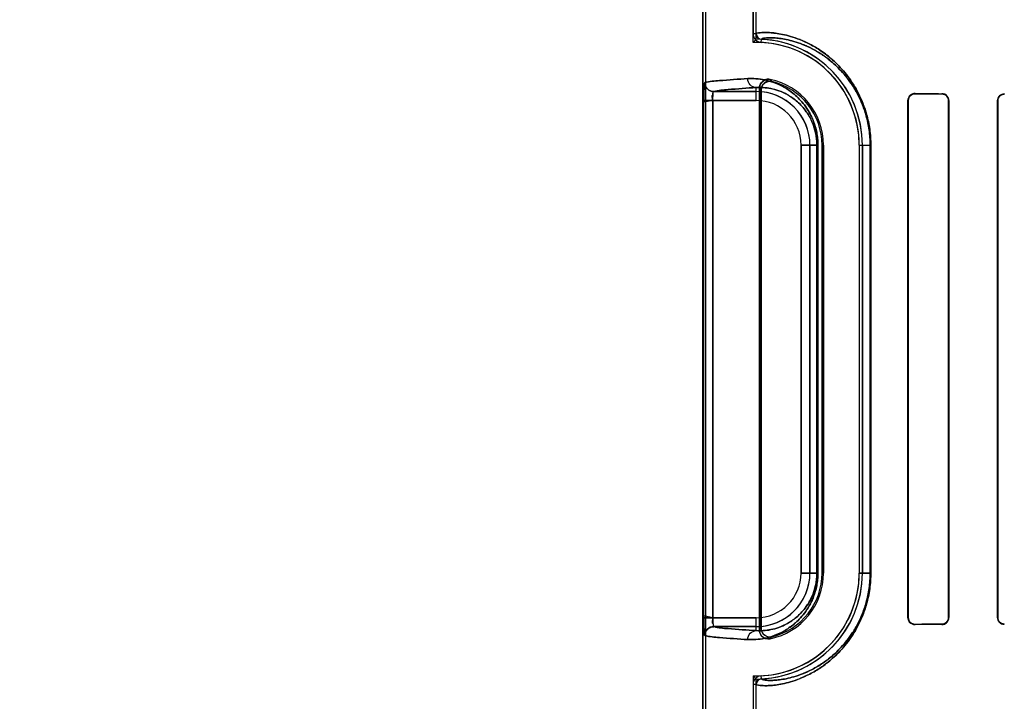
# Model space of a CAD drawing. Header units: millimetres. Extents: x 0 to 297, y 0 to 210.
# Tile 292 of 401: x 240.279 to 240.556, y 156.785 to 156.977. Entities that reach past the tile are written whole.
import ezdxf

# ---------------------------------------------------------------- set-up
doc = ezdxf.new("R2010")
doc.units = ezdxf.units.MM
doc.header["$LTSCALE"] = 16.335
doc.layers.get('0').update_dxf_attribs({"linetype": 'CONTINUOUS'})
for name, color, linetype in [('AXES_REF', 7, 'CONTINUOUS'), ('INTFCLR_1', 7, 'CONTINUOUS'), ('INTFCLR_72935', 7, 'CONTINUOUS')]:
    doc.layers.add(name, color=color, linetype=linetype)

msp = doc.modelspace()

# ---------------------------------------------------------------- linework, layer by layer
at = {"color": 7, "linetype": 'Continuous'}
for radius in [4.8479140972, 4.8475, 4.8164570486]:
    msp.add_circle((241.5069109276, 154.9564782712), radius, dxfattribs=at)
msp.add_arc((241.5069109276, 154.9564782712), 4.8, 278.2771290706, 261.7228709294, dxfattribs=at)
at = {"layer": 'AXES_REF', "color": 9, "linetype": 'Continuous'}
msp.add_circle((241.5069109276, 154.9564782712), 2.9642884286, dxfattribs=at)
at = {"layer": 'AXES_REF', "color": 7, "linetype": 'Continuous'}
msp.add_arc((241.5069109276, 154.9564782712), 4.91, 113.0826656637, 66.9173343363, dxfattribs=at)
at = {"layer": 'AXES_REF', "color": 9, "linetype": 'Continuous'}
msp.add_arc((241.5069109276, 154.9564782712), 4.4222561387, 94.4118118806, 85.5881881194, dxfattribs=at)
at = {"layer": 'INTFCLR_1', "color": 6, "linetype": 'Continuous'}
for p, q in [((240.4709951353, 156.7064711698), (240.4709951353, 158.0414711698)), ((240.4718767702, 156.7064711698), (240.4718767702, 158.0414795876)), ((240.4851135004, 157.5752664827), (240.4851135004, 156.9726758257)), ((240.4859951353, 156.9726758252), (240.4859951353, 157.5752665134)), ((240.4868767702, 156.8054539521), (240.4868767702, 156.9574883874)), ((240.4873142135, 156.9569398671), (240.4873142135, 156.8060024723)), ((240.5285193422, 156.9539711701), (240.5285193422, 156.8089711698)), ((240.528609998, 156.9539711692), (240.528609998, 156.8089711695)), ((240.5398846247, 156.8089711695), (240.5398846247, 156.9539711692)), ((240.5399666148, 156.8089711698), (240.5399666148, 156.9539711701)), ((240.55363277, 156.9539711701), (240.55363277, 156.8089711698)), ((240.5537085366, 156.9539711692), (240.5537085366, 156.8089711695)), ((240.504416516, 156.8214711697), (240.504416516, 156.9414711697)), ((240.5048539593, 156.9414711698), (240.5048539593, 156.8214711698)), ((240.5148539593, 156.9414711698), (240.5148539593, 156.8214711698)), ((240.5157355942, 156.8214711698), (240.5157355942, 156.9414711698)), ((240.4851135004, 156.7902664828), (240.4851135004, 156.7064711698)), ((240.4859951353, 156.7064711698), (240.4859951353, 156.7902665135))]:
    msp.add_line(p, q, dxfattribs=at)
at = {"layer": 'INTFCLR_1', "color": 9, "linetype": 'Continuous'}
for p, q in [((240.4859951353, 156.9726758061), (240.4851135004, 156.9726758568)), ((240.4873807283, 156.9702967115), (240.487423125, 156.9711773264)), ((240.4859951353, 156.9565140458), (240.4740504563, 156.9565140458)), ((240.4859951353, 156.9540144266), (240.4859951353, 156.9576362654)), ((240.4712837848, 156.8089279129), (240.4712837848, 156.9540144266)), ((240.4737811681, 156.9540144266), (240.4737811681, 156.8089279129)), ((240.4737811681, 156.9540144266), (240.4859951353, 156.9540144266)), ((240.5285193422, 156.9539711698), (240.5286099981, 156.9539711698)), ((240.5305211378, 156.9558737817), (240.5305211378, 156.9559624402)), ((240.5380211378, 156.9559256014), (240.5380211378, 156.9558421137)), ((240.5398846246, 156.9539711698), (240.5399666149, 156.9539711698)), ((240.5536327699, 156.9539711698), (240.5537085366, 156.9539711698)), ((240.5555211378, 156.9557776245), (240.5555211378, 156.9558523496)), ((240.4985383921, 156.9414711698), (240.4985383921, 156.8214711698)), ((240.4985383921, 156.9414711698), (240.503265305, 156.9414711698)), ((240.5010380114, 156.8214711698), (240.5010380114, 156.9414711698)), ((240.5029731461, 156.8214711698), (240.5029731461, 156.9414711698)), ((240.503265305, 156.9414711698), (240.503265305, 156.8214711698)), ((240.504416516, 156.9414711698), (240.5048539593, 156.9414711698)), ((240.5148539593, 156.9414711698), (240.5180958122, 156.9414711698)), ((240.5179113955, 156.8214711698), (240.5179113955, 156.9414711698)), ((240.5180958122, 156.9414711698), (240.5180958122, 156.8214711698)), ((240.503265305, 156.8214711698), (240.4985383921, 156.8214711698)), ((240.5048539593, 156.8214711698), (240.504416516, 156.8214711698)), ((240.5148539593, 156.8214711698), (240.5180958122, 156.8214711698)), ((240.4859951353, 156.8089279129), (240.4712837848, 156.8089279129)), ((240.4859951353, 156.8053060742), (240.4859951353, 156.8089279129)), ((240.5286099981, 156.8089711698), (240.5285193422, 156.8089711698)), ((240.5305211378, 156.8069798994), (240.5305211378, 156.8070685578)), ((240.5380211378, 156.8071002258), (240.5380211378, 156.8070167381)), ((240.5399666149, 156.8089711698), (240.5398846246, 156.8089711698)), ((240.5537085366, 156.8089711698), (240.5536327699, 156.8089711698)), ((240.5555211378, 156.8070899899), (240.5555211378, 156.807164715)), ((240.4740504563, 156.8064282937), (240.4859951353, 156.8064282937)), ((240.487423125, 156.7917650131), (240.4873807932, 156.7926456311)), ((240.4851135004, 156.7902664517), (240.4859951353, 156.7902665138))]:
    msp.add_line(p, q, dxfattribs=at)
at = {"layer": 'INTFCLR_1', "color": 7, "linetype": 'Continuous'}
for p, q in [((240.4737811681, 156.9540144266), (240.4712827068, 156.9535313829)), ((240.4712837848, 156.9540144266), (240.4737811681, 156.9540144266)), ((240.5305211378, 156.9558737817), (240.5299093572, 156.9557756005)), ((240.5299119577, 156.8071658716), (240.5305211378, 156.8070685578))]:
    msp.add_line(p, q, dxfattribs=at)
at = {"layer": 'INTFCLR_1', "color": 6, "linetype": 'Continuous'}
for centre, radius, start, end in [((240.4874952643, 156.9726757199), 0.002381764, 179.9974572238, 267.2436646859), ((240.4874952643, 156.9726757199), 0.0015001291, 179.9967087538, 267.2436535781), ((240.4859951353, 156.9414711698), 0.028858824, 1.4556e-06, 87.24801020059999), ((240.4859951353, 156.9414711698), 0.0297404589, 0, 87.2479465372), ((240.4859951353, 156.9414711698), 0.018858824, 2.2275e-06, 78.1110808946), ((240.4859951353, 156.9414711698), 0.0184213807, 359.9999997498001, 76.16476395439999), ((240.4859951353, 156.8214711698), 0.028858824, 272.7521180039, 359.9999986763), ((240.4859951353, 156.8214711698), 0.0297404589, 272.752118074, 360), ((240.4859951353, 156.8214711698), 0.018858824, 281.888919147, 359.9999979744), ((240.4859951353, 156.8214711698), 0.0184213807, 283.8352360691, 359.9999998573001), ((240.4874952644, 156.7902666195), 0.0023817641, 92.75478420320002, 180.0040535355), ((240.4874952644, 156.7902666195), 0.0015001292, 92.7555668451, 180.004035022)]:
    msp.add_arc(centre, radius, start, end, dxfattribs=at)
at = {"layer": 'INTFCLR_1', "color": 9, "linetype": 'Continuous'}
for centre, radius, start, end in [((240.4546441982, 156.9271133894), 0.0481478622, 42.044052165, 42.95981988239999), ((240.4859951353, 156.9414711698), 0.0150428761, 0, 89.9999999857), ((240.4548026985, 156.9314607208), 0.0413059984, 38.0856594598, 39.0588530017), ((240.4859951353, 156.9414711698), 0.0125432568, 2.597e-07, 89.99999993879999), ((240.4859951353, 156.8214711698), 0.0150428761, 270.000000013, 359.9999999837), ((240.4859951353, 156.8214711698), 0.0125432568, 270.0000000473, 359.9999997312), ((240.4548027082, 156.831481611), 0.041305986, 320.9411468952, 321.9143407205), ((240.4546442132, 156.835828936), 0.0481478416, 317.0401802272, 317.9559483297)]:
    msp.add_arc(centre, radius, start, end, dxfattribs=at)
at = {"layer": 'INTFCLR_1', "color": 6, "linetype": 'Continuous'}
for centre, major_axis, start_param, end_param in [((240.7467711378, 156.9564711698), (0.2607760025, 0), -2.5485709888, -2.4989177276), ((240.7467711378, 156.9564711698), (0.2757760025, 0), -2.4721230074, -2.4294368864), ((240.7467711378, 156.8064711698), (0.2757760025, 0), 2.4294368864, 2.4721230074), ((240.7467711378, 156.8064711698), (0.2607760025, 0), 2.4989177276, 2.5485709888)]:
    msp.add_ellipse(centre, major_axis=major_axis, ratio=0.0034906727, start_param=start_param, end_param=end_param, dxfattribs=at)
at = {"layer": 'INTFCLR_1', "color": 9, "linetype": 'Continuous'}
for points, knots in [([(240.5180958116, 156.9414711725), (240.5180958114, 156.9429653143), (240.5179405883, 156.9451873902), (240.5174388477, 156.9480536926), (240.5169466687, 156.9500716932), (240.5163565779, 156.9519634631), (240.5154898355, 156.9542483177), (240.5144885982, 156.9563431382), (240.5133863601, 156.9582465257), (240.5123041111, 156.9599206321), (240.5109111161, 156.9617827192), (240.5091798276, 156.9637270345), (240.5069814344, 156.9658386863), (240.5043052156, 156.9679238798), (240.5016071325, 156.9695326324), (240.4995862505, 156.9705163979), (240.4977886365, 156.9712800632), (240.4957102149, 156.9719955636), (240.4934250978, 156.9725675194), (240.4914380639, 156.9729019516), (240.4897966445, 156.9730599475), (240.4881324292, 156.9731160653), (240.4871531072, 156.9729981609), (240.4859950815, 156.9728900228), (240.4859951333, 156.9726758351)], [0, 0, 0, 0, 0.0889624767, 0.1320587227, 0.1731704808, 0.2125452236, 0.2499716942, 0.3186065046, 0.3504676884, 0.3808901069, 0.4372578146, 0.4887306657, 0.535726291, 0.6186117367, 0.6900918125, 0.7223293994, 0.7523795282, 0.806346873, 0.8529608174, 0.8926493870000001, 0.9257163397, 0.9524727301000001, 0.9872470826, 1, 1, 1, 1]), ([(240.5179113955, 156.9414711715), (240.5179113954, 156.9428982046), (240.5177638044, 156.9450203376), (240.5172866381, 156.9477579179), (240.5168185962, 156.9496850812), (240.5162574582, 156.951491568), (240.5154333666, 156.9536729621), (240.5144813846, 156.9556728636), (240.5134332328, 156.9574899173), (240.5124044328, 156.9590874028), (240.5110803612, 156.9608638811), (240.5094346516, 156.9627184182), (240.5073456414, 156.9647312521), (240.5048029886, 156.9667176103), (240.5022391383, 156.9682486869), (240.5003193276, 156.9691835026), (240.4986124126, 156.9699080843), (240.4966392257, 156.9705854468), (240.4944700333, 156.9711244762), (240.4925847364, 156.9714361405), (240.4910268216, 156.9715809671), (240.4894504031, 156.9716225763), (240.4885117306, 156.9715141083), (240.4874224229, 156.9713824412), (240.4874231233, 156.9711773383)], [0, 0, 0, 0, 0.08925570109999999, 0.1324872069, 0.1737209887, 0.2132043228, 0.2507249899, 0.319505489, 0.3514207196, 0.3818859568, 0.4383088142, 0.4898030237, 0.5367929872, 0.6196084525, 0.6909676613, 0.7231332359, 0.7531068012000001, 0.8069147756, 0.8533706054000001, 0.8929116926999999, 0.9258489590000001, 0.952499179, 0.9871714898, 1, 1, 1, 1]), ([(240.4836094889, 156.9601358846), (240.4809489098, 156.9599890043), (240.476938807, 156.9596781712), (240.4728806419, 156.9593726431), (240.4715555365, 156.9590136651)], [0, 0, 0, 0, 0.6599704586, 1, 1, 1, 1]), ([(240.503265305, 156.9414711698), (240.503265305, 156.9420777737), (240.5032068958, 156.9432749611), (240.5029534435, 156.9450113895), (240.5025612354, 156.9466352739), (240.5020632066, 156.9481201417), (240.5014879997, 156.9494634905), (240.5006746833, 156.951026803), (240.4995692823, 156.9527066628), (240.4981290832, 156.9543939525), (240.4966681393, 156.9557630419), (240.4952097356, 156.9568746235), (240.4933549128, 156.9580311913), (240.4910899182, 156.9590733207), (240.4884383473, 156.9598260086), (240.4859605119, 156.9601663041), (240.484368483, 156.9601777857), (240.4836094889, 156.9601358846)], [0, 0, 0, 0, 0.0600429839, 0.1184181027, 0.1734493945, 0.22517713, 0.2732606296, 0.3179414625, 0.3994792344, 0.4716692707, 0.5370373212, 0.5972913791, 0.6528779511, 0.7531551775, 0.8428840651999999, 0.9247587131, 1, 1, 1, 1]), ([(240.4859951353, 156.9576362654), (240.4853828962, 156.9576396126), (240.4840983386, 156.9582049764), (240.4836126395, 156.9595032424), (240.4836094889, 156.9601358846)], [0, 0, 0, 0, 0.4918058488, 1, 1, 1, 1]), ([(240.4740504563, 156.9565140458), (240.4753629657, 156.9568728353), (240.4793849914, 156.9571786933), (240.4833586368, 156.9574893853), (240.4859951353, 156.9576362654)], [0, 0, 0, 0, 0.3400599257, 1, 1, 1, 1]), ([(240.5029731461, 156.9414711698), (240.5029731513, 156.9419999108), (240.5029224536, 156.9430433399), (240.5027025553, 156.9445565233), (240.5023622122, 156.9459714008), (240.5018060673, 156.947636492), (240.5009582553, 156.9494407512), (240.4997684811, 156.9512543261), (240.4985204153, 156.9527199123), (240.497255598, 156.9539066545), (240.4959934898, 156.9548683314), (240.4943907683, 156.9558658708), (240.492434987, 156.9567606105), (240.490148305, 156.9573996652), (240.48801512, 156.9576795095), (240.486646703, 156.9576779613), (240.4859951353, 156.9576362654)], [0, 0, 0, 0, 0.0604434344, 0.11919797, 0.1745530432, 0.2265687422, 0.3196855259, 0.4015022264, 0.473822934, 0.5392349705, 0.5994014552, 0.6549095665, 0.7547931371, 0.8440475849, 0.9253631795, 1, 1, 1, 1]), ([(240.4836094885, 156.8028064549), (240.4843666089, 156.8027646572), (240.4859522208, 156.8027758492), (240.4884215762, 156.8031132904), (240.4910694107, 156.8038614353), (240.4933381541, 156.8049019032), (240.495198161, 156.8060595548), (240.4966628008, 156.8071745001), (240.4981264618, 156.8085453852), (240.4995624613, 156.8102276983), (240.5006643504, 156.8118990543), (240.5014776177, 156.8134565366), (240.502056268, 156.8148036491), (240.5025575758, 156.8162938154), (240.502950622, 156.8179166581), (240.5032061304, 156.8196582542), (240.5032653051, 156.820857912), (240.503265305, 156.8214711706)], [0, 0, 0, 0, 0.0750554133, 0.1564841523, 0.245985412, 0.3464640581, 0.4023384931, 0.4625915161, 0.5283646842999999, 0.6004622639, 0.6810443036, 0.725898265, 0.7742486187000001, 0.8260106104, 0.8813405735, 0.939298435, 1, 1, 1, 1]), ([(240.4859951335, 156.7902665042), (240.4859950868, 156.7900497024), (240.4871652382, 156.789944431), (240.4881499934, 156.7898254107), (240.4898192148, 156.789884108), (240.4914577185, 156.790043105), (240.4934376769, 156.7903777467), (240.4957165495, 156.7909487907), (240.4982985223, 156.7918380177), (240.5011624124, 156.7931458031), (240.503666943, 156.7946372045), (240.5057714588, 156.7961605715), (240.5074571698, 156.7975608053), (240.50917328, 156.7992087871), (240.5108983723, 156.801144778), (240.5122857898, 156.8029959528), (240.5133681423, 156.8046660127), (240.5144744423, 156.8065716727), (240.5154794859, 156.80866984), (240.5163496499, 156.8109585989), (240.5169423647, 156.8128545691), (240.5174368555, 156.8148784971), (240.5179401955, 156.8177501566), (240.5180958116, 156.8199753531), (240.5180958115, 156.8214711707)], [0, 0, 0, 0, 0.0129082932, 0.0479369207, 0.074765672, 0.1077870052, 0.1472777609, 0.1937244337, 0.2476759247, 0.3095864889, 0.3808801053, 0.4208017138, 0.464183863, 0.5112475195, 0.5623302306, 0.6184106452, 0.6487898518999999, 0.6807805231, 0.7495641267, 0.7869849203, 0.8265031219, 0.8677591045, 0.910939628, 1, 1, 1, 1]), ([(240.4859951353, 156.8053060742), (240.4866450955, 156.8052644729), (240.4880079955, 156.8052627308), (240.4901338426, 156.8055401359), (240.4924172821, 156.8061752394), (240.4943762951, 156.8070685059), (240.4959834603, 156.8080669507), (240.4972510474, 156.8090315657), (240.4985182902, 156.8102199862), (240.4997629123, 156.8116815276), (240.5009509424, 156.8134892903), (240.501799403, 156.8152886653), (240.5023590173, 156.816959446), (240.5027001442, 156.8183735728), (240.5029217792, 156.8198910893), (240.50297318, 156.8209366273), (240.5029731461, 156.8214711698)], [0, 0, 0, 0, 0.0744526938, 0.1553255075, 0.2443501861, 0.344434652, 0.4002308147, 0.4603906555, 0.5262223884, 0.5984573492, 0.6793343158, 0.7728337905, 0.8249234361, 0.8805639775, 0.938893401, 1, 1, 1, 1]), ([(240.4874231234, 156.7917650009), (240.4874224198, 156.7915574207), (240.4885232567, 156.7914282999), (240.4894670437, 156.7913188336), (240.4910482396, 156.7913629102), (240.4926033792, 156.7915087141), (240.494481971, 156.7918206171), (240.4966452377, 156.792358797), (240.4990968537, 156.7932007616), (240.501817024, 156.794442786), (240.5041960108, 156.7958616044), (240.5061953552, 156.797312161), (240.5077973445, 156.7986464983), (240.5094284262, 156.8002177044), (240.5110682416, 156.8020642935), (240.5123870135, 156.8038303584), (240.5134159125, 156.8054239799), (240.5144679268, 156.8072431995), (240.5154235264, 156.8092462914), (240.5162508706, 156.8114314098), (240.5168145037, 156.8132419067), (240.5172847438, 156.8151747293), (240.5177634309, 156.8179174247), (240.5179113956, 156.8200425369), (240.5179113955, 156.8214711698)], [0, 0, 0, 0, 0.0129831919, 0.0479084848, 0.074630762, 0.1075226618, 0.1468667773, 0.1931559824, 0.2469482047, 0.3087107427, 0.3798835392, 0.4197618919, 0.463117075, 0.5101750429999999, 0.5612788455, 0.6174138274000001, 0.6478355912, 0.6798803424, 0.7488096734, 0.7863245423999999, 0.8259516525, 0.8673300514, 0.9106460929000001, 1, 1, 1, 1]), ([(240.4859951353, 156.8053060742), (240.4833586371, 156.8054529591), (240.4793850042, 156.8057636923), (240.4753629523, 156.8060694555), (240.4740504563, 156.8064282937)], [0, 0, 0, 0, 0.6599400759, 1, 1, 1, 1]), ([(240.4836094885, 156.8028064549), (240.4836126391, 156.8034390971), (240.4840983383, 156.8047373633), (240.4853828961, 156.8053027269), (240.4859951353, 156.8053060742)], [0, 0, 0, 0, 0.508194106, 1, 1, 1, 1]), ([(240.4715555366, 156.8039286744), (240.4728806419, 156.8035696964), (240.4769388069, 156.8032641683), (240.4809489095, 156.8029533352), (240.4836094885, 156.8028064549)], [0, 0, 0, 0, 0.3400295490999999, 1, 1, 1, 1])]:
    msp.add_open_spline(points, degree=3, knots=knots, dxfattribs=at)
at = {"layer": 'INTFCLR_1', "color": 7, "linetype": 'Continuous'}
for points, knots in [([(240.4712827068, 156.9535313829), (240.4712812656, 156.9538533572), (240.4712854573, 156.9546448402), (240.4712927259, 156.9557278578), (240.4713246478, 156.9567248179), (240.4713381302, 156.9576597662), (240.471478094, 156.9582740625), (240.4714200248, 156.9589769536), (240.4715555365, 156.9590136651)], [0, 0, 0, 0, 0.1755373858, 0.4319359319, 0.5881395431, 0.7249066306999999, 0.9234579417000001, 1, 1, 1, 1]), ([(240.4715555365, 156.9590136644), (240.4714384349, 156.9584282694), (240.4713109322, 156.9572257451), (240.4712944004, 156.9555528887), (240.4712837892, 156.9544757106), (240.4712837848, 156.9540144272)], [0, 0, 0, 0, 0.3551236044, 0.7239396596, 1, 1, 1, 1]), ([(240.5305211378, 156.9558737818), (240.5300630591, 156.9558674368), (240.5290532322, 156.9555099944), (240.5286074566, 156.9544862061), (240.528609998, 156.9539711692)], [0, 0, 0, 0, 0.470754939, 1, 1, 1, 1]), ([(240.4712837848, 156.8089279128), (240.4712837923, 156.8084657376), (240.4712944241, 156.8073880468), (240.4713109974, 156.8057151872), (240.4714384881, 156.8045135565), (240.4715555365, 156.8039286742)], [0, 0, 0, 0, 0.2765937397, 0.6451831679, 1, 1, 1, 1]), ([(240.471586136, 156.8038970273), (240.4714876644, 156.8037797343), (240.4713997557, 156.8048226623), (240.4713406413, 156.8054416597), (240.4712923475, 156.8071862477), (240.4712837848, 156.8082958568), (240.4712837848, 156.8089279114)], [0, 0, 0, 0, 0.0908190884, 0.3065073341, 0.6251820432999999, 1, 1, 1, 1]), ([(240.4737811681, 156.8089279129), (240.4737811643, 156.8087670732), (240.4737836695, 156.8080886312), (240.4738516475, 156.8075929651), (240.473898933, 156.8063046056), (240.4740807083, 156.8064124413)], [0, 0, 0, 0, 0.1889097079, 0.7517593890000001, 1, 1, 1, 1]), ([(240.528609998, 156.8089711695), (240.5286098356, 156.8084603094), (240.5290470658, 156.807436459), (240.5300588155, 156.8070763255), (240.5305211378, 156.8070685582)], [0, 0, 0, 0, 0.5249025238, 1, 1, 1, 1]), ([(240.4740504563, 156.8064282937), (240.4734139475, 156.8064275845), (240.4720881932, 156.8058923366), (240.471556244, 156.8045660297), (240.4715555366, 156.8039286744)], [0, 0, 0, 0, 0.4996677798, 1, 1, 1, 1]), ([(240.471586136, 156.8038970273), (240.4715830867, 156.8045387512), (240.4721067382, 156.805877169), (240.4734427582, 156.806415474), (240.4740807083, 156.8064124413)], [0, 0, 0, 0, 0.501474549, 1, 1, 1, 1])]:
    msp.add_open_spline(points, degree=3, knots=knots, dxfattribs=at)
at = {"layer": 'INTFCLR_1', "color": 6, "linetype": 'Continuous'}
for points, knots in [([(240.4715555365, 156.9590136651), (240.4715562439, 156.9583763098), (240.4720881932, 156.9570500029), (240.4734139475, 156.956514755), (240.4740504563, 156.9565140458)], [0, 0, 0, 0, 0.5003322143, 1, 1, 1, 1]), ([(240.4868767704, 156.957488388), (240.4868767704, 156.9580180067), (240.4873195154, 156.9594830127), (240.4890105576, 156.9601085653), (240.4898803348, 156.9599254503)], [0, 0, 0, 0, 0.3733751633, 1, 1, 1, 1]), ([(240.490400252, 156.9593580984), (240.4898767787, 156.9594870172), (240.4883162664, 156.9594001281), (240.4873142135, 156.9578442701), (240.4873142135, 156.9569398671)], [0, 0, 0, 0, 0.3734727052, 1, 1, 1, 1]), ([(240.5305211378, 156.9559624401), (240.5300699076, 156.9559647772), (240.5290169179, 156.955609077), (240.5285193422, 156.9545380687), (240.5285193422, 156.9539711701)], [0, 0, 0, 0, 0.4431989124, 1, 1, 1, 1]), ([(240.5399666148, 156.9539711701), (240.5399666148, 156.9544295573), (240.5395964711, 156.9554581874), (240.5385567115, 156.9559231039), (240.5380211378, 156.9559256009)], [0, 0, 0, 0, 0.4611695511, 1, 1, 1, 1]), ([(240.5398846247, 156.9539711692), (240.5398846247, 156.9544246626), (240.539513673, 156.955412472), (240.5385197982, 156.955840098), (240.5380211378, 156.9558421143)], [0, 0, 0, 0, 0.4762795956, 1, 1, 1, 1]), ([(240.5555211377, 156.9558523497), (240.5550286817, 156.9558542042), (240.5540225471, 156.9554413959), (240.55363277, 156.9544407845), (240.55363277, 156.9539711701)], [0, 0, 0, 0, 0.511872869, 1, 1, 1, 1]), ([(240.5555211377, 156.9557776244), (240.555052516, 156.955779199), (240.5540875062, 156.9553875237), (240.5537085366, 156.9544261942), (240.5537085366, 156.9539711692)], [0, 0, 0, 0, 0.5073617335, 1, 1, 1, 1]), ([(240.5285193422, 156.8089711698), (240.5285193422, 156.8085210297), (240.5288794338, 156.8074701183), (240.5299531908, 156.8069769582), (240.5305211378, 156.8069798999)], [0, 0, 0, 0, 0.4421396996, 1, 1, 1, 1]), ([(240.5380211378, 156.8071002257), (240.538467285, 156.8071020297), (240.539452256, 156.8074685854), (240.5398846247, 156.8084653), (240.5398846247, 156.8089711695)], [0, 0, 0, 0, 0.468635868, 1, 1, 1, 1]), ([(240.5380211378, 156.8070167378), (240.5385023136, 156.8070189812), (240.5395333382, 156.8074195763), (240.5399666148, 156.808457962), (240.5399666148, 156.8089711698)], [0, 0, 0, 0, 0.4838962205, 1, 1, 1, 1]), ([(240.55363277, 156.8089711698), (240.55363277, 156.8085095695), (240.5540135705, 156.8075106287), (240.555020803, 156.8070881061), (240.5555211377, 156.8070899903)], [0, 0, 0, 0, 0.4798646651, 1, 1, 1, 1]), ([(240.5537085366, 156.8089711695), (240.5537085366, 156.8085154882), (240.5540882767, 156.8075540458), (240.5550531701, 156.8071631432), (240.5555211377, 156.8071647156)], [0, 0, 0, 0, 0.4933476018, 1, 1, 1, 1]), ([(240.4898803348, 156.8030168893), (240.4893620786, 156.8029077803), (240.4878372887, 156.8030392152), (240.4868767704, 156.8045651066), (240.4868767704, 156.8054539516)], [0, 0, 0, 0, 0.3733741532, 1, 1, 1, 1]), ([(240.4873142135, 156.8060024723), (240.4873142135, 156.8054633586), (240.4877717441, 156.8039688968), (240.4895220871, 156.8033679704), (240.490400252, 156.8035842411)], [0, 0, 0, 0, 0.3734722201, 1, 1, 1, 1])]:
    msp.add_open_spline(points, degree=3, knots=knots, dxfattribs=at)
msp.add_open_spline([(240.4740504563, 156.9565140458), (240.4735718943, 156.9564491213), (240.4737939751, 156.9555704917), (240.4737969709, 156.9550875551)], degree=3, dxfattribs=at)
at = {"layer": 'INTFCLR_1', "color": 7, "linetype": 'Continuous'}
for points in [[(240.5299093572, 156.9557756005), (240.5294152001, 156.9556103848), (240.5287613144, 156.9552357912), (240.5287613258, 156.9547147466)], [(240.4737811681, 156.8089279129), (240.4737811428, 156.8083905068), (240.4733050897, 156.8073892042), (240.4738375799, 156.8073166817)], [(240.5286099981, 156.8089711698), (240.5286099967, 156.8084339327), (240.5287829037, 156.8076807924), (240.5292926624, 156.8075111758)]]:
    msp.add_open_spline(points, degree=3, dxfattribs=at)
at = {"layer": 'INTFCLR_72935', "color": 6, "linetype": 'Continuous'}
for p, q in [((240.4709951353, 158.0414711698), (240.4709951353, 156.7064711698)), ((240.4718767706, 156.7064711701), (240.4718767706, 158.0414880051)), ((240.4851135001, 156.9703165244), (240.4851135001, 157.577625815)), ((240.4859951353, 156.9712116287), (240.4859951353, 157.5767307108)), ((240.4859951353, 156.9712116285), (240.4851135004, 156.9703165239)), ((240.4868767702, 156.9574883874), (240.4868767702, 156.8054539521)), ((240.4873142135, 156.8060024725), (240.4873142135, 156.9569398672)), ((240.5285193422, 156.8089711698), (240.5285193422, 156.9539711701)), ((240.5286099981, 156.8089711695), (240.5286099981, 156.9539711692)), ((240.5398846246, 156.9539711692), (240.5398846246, 156.8089711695)), ((240.5399666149, 156.9539711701), (240.5399666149, 156.8089711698)), ((240.5536327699, 156.8089711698), (240.5536327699, 156.9539711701)), ((240.5537085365, 156.8089711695), (240.5537085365, 156.9539711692)), ((240.504416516, 156.9414711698), (240.504416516, 156.8214711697)), ((240.5048539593, 156.8214711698), (240.5048539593, 156.9414711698)), ((240.5148539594, 156.9414711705), (240.5148539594, 156.8214711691)), ((240.5157355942, 156.9414711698), (240.5157355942, 156.8214711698)), ((240.4859951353, 156.7917307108), (240.4851135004, 156.7926258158)), ((240.4851135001, 156.7926258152), (240.4851135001, 156.7064711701)), ((240.4859951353, 156.7064711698), (240.4859951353, 156.7917307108))]:
    msp.add_line(p, q, dxfattribs=at)
at = {"layer": 'INTFCLR_72935', "color": 9, "linetype": 'Continuous'}
for p, q in [((240.4740504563, 156.9565140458), (240.4859951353, 156.9565140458)), ((240.4859951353, 156.9540144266), (240.4859951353, 156.9576362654)), ((240.4712837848, 156.8089279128), (240.4712837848, 156.9540144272)), ((240.4859951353, 156.9540144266), (240.4712837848, 156.9540144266)), ((240.4737811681, 156.8089279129), (240.4737811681, 156.9540144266)), ((240.5286099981, 156.9539711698), (240.5285193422, 156.9539711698)), ((240.5305211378, 156.9559624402), (240.5305211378, 156.9558737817)), ((240.5380211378, 156.9558421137), (240.5380211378, 156.9559256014)), ((240.5399666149, 156.9539711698), (240.5398846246, 156.9539711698)), ((240.5537085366, 156.9539711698), (240.5536327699, 156.9539711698)), ((240.5555211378, 156.9558523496), (240.5555211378, 156.9557776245)), ((240.4985383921, 156.8214711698), (240.4985383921, 156.9414711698)), ((240.503265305, 156.9414711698), (240.4985383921, 156.9414711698)), ((240.5010380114, 156.9414711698), (240.5010380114, 156.8214711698)), ((240.5029731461, 156.9414711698), (240.5029731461, 156.8214711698)), ((240.503265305, 156.9414711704), (240.503265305, 156.8214711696)), ((240.5048539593, 156.9414711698), (240.504416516, 156.9414711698)), ((240.5148539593, 156.9414711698), (240.5180958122, 156.9414711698)), ((240.5179113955, 156.9414711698), (240.5179113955, 156.8214711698)), ((240.5180958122, 156.9414711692), (240.5180958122, 156.8214711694)), ((240.4985383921, 156.8214711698), (240.503265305, 156.8214711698)), ((240.504416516, 156.8214711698), (240.5048539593, 156.8214711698)), ((240.5180958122, 156.8214711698), (240.5148539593, 156.8214711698)), ((240.4737811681, 156.8089279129), (240.4859951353, 156.8089279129)), ((240.4859951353, 156.8053060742), (240.4859951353, 156.8089279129)), ((240.5285193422, 156.8089711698), (240.5286099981, 156.8089711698)), ((240.5305211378, 156.8070685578), (240.5305211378, 156.8069798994)), ((240.5380211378, 156.8070167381), (240.5380211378, 156.8071002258)), ((240.5398846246, 156.8089711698), (240.5399666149, 156.8089711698)), ((240.5536327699, 156.8089711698), (240.5537085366, 156.8089711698)), ((240.5555211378, 156.807164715), (240.5555211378, 156.8070899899)), ((240.4859951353, 156.8064282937), (240.4740504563, 156.8064282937))]:
    msp.add_line(p, q, dxfattribs=at)
at = {"layer": 'INTFCLR_72935', "color": 7, "linetype": 'Continuous'}
for p, q in [((240.5305211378, 156.9559624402), (240.5299013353, 156.9558669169)), ((240.5299119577, 156.9557764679), (240.5305211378, 156.9558737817)), ((240.4737811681, 156.8089279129), (240.4712827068, 156.8094109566)), ((240.4712837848, 156.8089279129), (240.4737811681, 156.8089279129)), ((240.5299002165, 156.8070757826), (240.5305211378, 156.8069798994)), ((240.5305211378, 156.8070685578), (240.5299093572, 156.807166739)), ((240.5548983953, 156.807193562), (240.5555211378, 156.8070899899))]:
    msp.add_line(p, q, dxfattribs=at)
at = {"layer": 'INTFCLR_72935', "color": 6, "linetype": 'Continuous'}
for centre, radius, start, end in [((240.4859951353, 156.9414711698), 0.028858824, 1.4556e-06, 91.7506546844), ((240.4859951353, 156.9414711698), 0.0297404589, 0, 90), ((240.4859951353, 156.9414711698), 0.018858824, 2.2275e-06, 78.1110808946), ((240.4859951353, 156.9414711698), 0.0184213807, 1.409e-07, 76.16476393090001), ((240.4859951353, 156.8214711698), 0.028858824, 268.2493453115, 359.9999986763), ((240.4859951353, 156.8214711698), 0.0297404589, 270, 360), ((240.4859951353, 156.8214711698), 0.018858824, 281.888919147, 359.9999979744), ((240.4859951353, 156.8214711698), 0.0184213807, 283.835236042, 359.9999997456)]:
    msp.add_arc(centre, radius, start, end, dxfattribs=at)
at = {"layer": 'INTFCLR_72935', "color": 9, "linetype": 'Continuous'}
for centre, radius, start, end in [((240.4546442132, 156.9271134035), 0.0481478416, 42.0440516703, 42.9598197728), ((240.4859951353, 156.9414711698), 0.0150428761, 0, 90.0000000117), ((240.4548027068, 156.9314607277), 0.0413059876, 38.0856590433, 39.05885283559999), ((240.4859951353, 156.9414711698), 0.0125432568, 2.597e-07, 89.99999993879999), ((240.4859951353, 156.8214711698), 0.0150428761, 269.9999999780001, 360), ((240.4859951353, 156.8214711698), 0.0125432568, 270.0000000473, 359.9999997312), ((240.4548027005, 156.8314816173), 0.041305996, 320.9411467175, 321.9143403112), ((240.4546441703, 156.835828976), 0.0481479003, 317.0401802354, 317.9559472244)]:
    msp.add_arc(centre, radius, start, end, dxfattribs=at)
at = {"layer": 'INTFCLR_72935', "color": 6, "linetype": 'Continuous'}
for centre, major_axis, start_param, end_param in [((240.7467711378, 156.9564711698), (0.2607760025, 0), -2.5485709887, -2.4989177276), ((240.7467711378, 156.9564711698), (0.2757760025, 0), -2.4721230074, -2.4294368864), ((240.7467711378, 156.8064711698), (0.2757760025, 0), 2.4294368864, 2.4721230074), ((240.7467711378, 156.8064711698), (0.2607760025, 0), 2.4989177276, 2.5485709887)]:
    msp.add_ellipse(centre, major_axis=major_axis, ratio=0.0034906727, start_param=start_param, end_param=end_param, dxfattribs=at)
at = {"layer": 'INTFCLR_72935', "color": 9, "linetype": 'Continuous'}
for points, knots in [([(240.4859951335, 156.9726758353), (240.4859950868, 156.9728926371), (240.4871652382, 156.9729979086), (240.4881499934, 156.9731169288), (240.4898192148, 156.9730582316), (240.4914577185, 156.9728992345), (240.4934376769, 156.9725645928), (240.4957165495, 156.9719935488), (240.4982985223, 156.9711043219), (240.5011624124, 156.9697965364), (240.503666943, 156.9683051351), (240.5057714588, 156.966781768), (240.5074571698, 156.9653815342), (240.50917328, 156.9637335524), (240.5108983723, 156.9617975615), (240.5122857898, 156.9599463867), (240.5133681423, 156.9582763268), (240.5144744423, 156.9563706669), (240.5154794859, 156.9542724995), (240.5163496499, 156.9519837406), (240.5169423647, 156.9500877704), (240.5174368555, 156.9480638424), (240.5179401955, 156.9451921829), (240.5180958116, 156.9429669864), (240.5180958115, 156.9414711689)], [0, 0, 0, 0, 0.0129082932, 0.0479369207, 0.0747656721, 0.1077870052, 0.1472777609, 0.1937244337, 0.2476759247, 0.3095864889, 0.3808801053, 0.4208017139, 0.4641838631, 0.5112475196, 0.5623302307, 0.6184106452, 0.6487898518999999, 0.6807805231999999, 0.7495641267, 0.7869849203, 0.826503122, 0.8677591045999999, 0.910939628, 1, 1, 1, 1]), ([(240.4874231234, 156.9711773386), (240.4874224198, 156.9713849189), (240.4885232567, 156.9715140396), (240.4894670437, 156.9716235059), (240.4910482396, 156.9715794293), (240.4926033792, 156.9714336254), (240.494481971, 156.9711217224), (240.4966452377, 156.9705835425), (240.4990968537, 156.969741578), (240.501817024, 156.9684995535), (240.5041960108, 156.9670807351), (240.5061953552, 156.9656301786), (240.5077973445, 156.9642958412), (240.5094284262, 156.9627246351), (240.5110682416, 156.960878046), (240.5123870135, 156.9591119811), (240.5134159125, 156.9575183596), (240.5144679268, 156.95569914), (240.5154235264, 156.9536960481), (240.5162508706, 156.9515109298), (240.5168145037, 156.9497004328), (240.5172847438, 156.9477676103), (240.5177634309, 156.9450249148), (240.5179113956, 156.9428998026), (240.5179113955, 156.9414711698)], [0, 0, 0, 0, 0.0129831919, 0.0479084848, 0.07463076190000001, 0.1075226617, 0.1468667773, 0.1931559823, 0.2469482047, 0.3087107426, 0.3798835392, 0.4197618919, 0.463117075, 0.5101750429, 0.5612788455, 0.6174138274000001, 0.6478355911, 0.6798803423, 0.7488096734, 0.7863245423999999, 0.8259516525, 0.8673300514, 0.9106460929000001, 1, 1, 1, 1]), ([(240.4715555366, 156.9590136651), (240.4728806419, 156.9593726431), (240.4769388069, 156.9596781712), (240.4809489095, 156.9599890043), (240.4836094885, 156.9601358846)], [0, 0, 0, 0, 0.3400295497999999, 1, 1, 1, 1]), ([(240.4836094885, 156.9601358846), (240.4843666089, 156.9601776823), (240.4859522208, 156.9601664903), (240.4884215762, 156.9598290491), (240.4910694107, 156.9590809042), (240.4933381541, 156.9580404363), (240.495198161, 156.9568827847), (240.4966628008, 156.9557678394), (240.4981264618, 156.9543969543), (240.4995624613, 156.9527146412), (240.5006643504, 156.9510432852), (240.5014776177, 156.9494858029), (240.502056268, 156.9481386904), (240.5025575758, 156.9466485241), (240.502950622, 156.9450256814), (240.5032061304, 156.9432840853), (240.5032653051, 156.9420844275), (240.503265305, 156.9414711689)], [0, 0, 0, 0, 0.0750554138, 0.1564841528, 0.2459854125, 0.3464640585, 0.4023384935, 0.4625915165, 0.5283646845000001, 0.6004622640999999, 0.6810443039, 0.7258982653, 0.7742486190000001, 0.8260106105, 0.8813405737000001, 0.9392984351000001, 1, 1, 1, 1]), ([(240.4859951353, 156.9576362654), (240.485382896, 156.9576396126), (240.4840983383, 156.9582049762), (240.4836126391, 156.9595032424), (240.4836094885, 156.9601358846)], [0, 0, 0, 0, 0.4918058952, 1, 1, 1, 1]), ([(240.4859951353, 156.9576362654), (240.4833586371, 156.9574893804), (240.4793850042, 156.9571786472), (240.4753629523, 156.9568728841), (240.4740504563, 156.9565140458)], [0, 0, 0, 0, 0.659940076, 1, 1, 1, 1]), ([(240.4859951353, 156.9576362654), (240.4866450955, 156.9576778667), (240.4880079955, 156.9576796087), (240.4901338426, 156.9574022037), (240.4924172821, 156.9567671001), (240.4943762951, 156.9558738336), (240.4959834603, 156.9548753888), (240.4972510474, 156.9539107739), (240.4985182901, 156.9527223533), (240.4997629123, 156.951260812), (240.5009509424, 156.9494530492), (240.501799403, 156.9476536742), (240.5023590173, 156.9459828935), (240.5027001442, 156.9445687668), (240.5029217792, 156.9430512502), (240.50297318, 156.9420057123), (240.5029731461, 156.9414711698)], [0, 0, 0, 0, 0.07445269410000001, 0.1553255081, 0.2443501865, 0.3444346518, 0.4002308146, 0.4603906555, 0.5262223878, 0.5984573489, 0.6793343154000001, 0.7728337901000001, 0.8249234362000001, 0.8805639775, 0.9388934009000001, 1, 1, 1, 1]), ([(240.503265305, 156.8214711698), (240.503265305, 156.8208645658), (240.5032068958, 156.8196673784), (240.5029534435, 156.81793095), (240.5025612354, 156.8163070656), (240.5020632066, 156.8148221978), (240.5014879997, 156.8134788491), (240.5006746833, 156.8119155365), (240.4995692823, 156.8102356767), (240.4981290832, 156.808548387), (240.4966681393, 156.8071792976), (240.4952097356, 156.806067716), (240.4933549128, 156.8049111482), (240.4910899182, 156.8038690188), (240.4884383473, 156.8031163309), (240.4859605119, 156.8027760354), (240.484368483, 156.8027645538), (240.4836094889, 156.8028064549)], [0, 0, 0, 0, 0.060042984, 0.1184181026, 0.1734493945, 0.2251771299, 0.2732606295, 0.3179414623, 0.3994792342, 0.4716692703, 0.5370373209, 0.5972913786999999, 0.6528779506, 0.7531551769, 0.8428840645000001, 0.9247587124, 1, 1, 1, 1]), ([(240.5180958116, 156.8214711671), (240.5180958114, 156.8199770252), (240.5179405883, 156.8177549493), (240.5174388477, 156.8148886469), (240.5169466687, 156.8128706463), (240.5163565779, 156.8109788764), (240.5154898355, 156.8086940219), (240.5144885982, 156.8065992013), (240.5133863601, 156.8046958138), (240.5123041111, 156.8030217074), (240.5109111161, 156.8011596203), (240.5091798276, 156.7992153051), (240.5069814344, 156.7971036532), (240.5043052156, 156.7950184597), (240.5016071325, 156.7934097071), (240.4995862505, 156.7924259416), (240.4977886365, 156.7916622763), (240.4957102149, 156.7909467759), (240.4934250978, 156.7903748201), (240.4914380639, 156.7900403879), (240.4897966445, 156.789882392), (240.4881324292, 156.7898262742), (240.4871531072, 156.7899441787), (240.4859950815, 156.7900523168), (240.4859951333, 156.7902665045)], [0, 0, 0, 0, 0.0889624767, 0.1320587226, 0.1731704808, 0.2125452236, 0.2499716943, 0.3186065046, 0.3504676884, 0.3808901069, 0.4372578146, 0.4887306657, 0.5357262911, 0.6186117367, 0.6900918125, 0.7223293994, 0.7523795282, 0.806346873, 0.8529608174, 0.8926493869, 0.9257163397, 0.95247273, 0.9872470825, 1, 1, 1, 1]), ([(240.5029731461, 156.8214711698), (240.5029731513, 156.8209424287), (240.5029224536, 156.8198989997), (240.5027025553, 156.8183858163), (240.5023622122, 156.8169709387), (240.5018060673, 156.8153058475), (240.5009582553, 156.8135015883), (240.4997684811, 156.8116880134), (240.4985204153, 156.8102224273), (240.497255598, 156.809035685), (240.4959934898, 156.8080740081), (240.4943907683, 156.8070764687), (240.492434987, 156.806181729), (240.490148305, 156.8055426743), (240.48801512, 156.8052628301), (240.486646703, 156.8052643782), (240.4859951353, 156.8053060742)], [0, 0, 0, 0, 0.0604434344, 0.1191979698, 0.1745530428, 0.2265687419, 0.3196855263, 0.4015022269, 0.4738229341, 0.5392349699, 0.599401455, 0.6549095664, 0.7547931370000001, 0.8440475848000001, 0.9253631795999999, 1, 1, 1, 1]), ([(240.5179113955, 156.821471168), (240.5179113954, 156.8200441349), (240.5177638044, 156.8179220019), (240.5172866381, 156.8151844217), (240.5168185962, 156.8132572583), (240.5162574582, 156.8114507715), (240.5154333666, 156.8092693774), (240.5144813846, 156.8072694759), (240.5134332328, 156.8054524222), (240.5124044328, 156.8038549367), (240.5110803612, 156.8020784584), (240.5094346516, 156.8002239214), (240.5073456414, 156.7982110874), (240.5048029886, 156.7962247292), (240.5022391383, 156.7946936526), (240.5003193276, 156.7937588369), (240.4986124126, 156.7930342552), (240.4966392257, 156.7923568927), (240.4944700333, 156.7918178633), (240.4925847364, 156.7915061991), (240.4910268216, 156.7913613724), (240.4894504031, 156.7913197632), (240.4885117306, 156.7914282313), (240.4874224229, 156.7915598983), (240.4874231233, 156.7917650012)], [0, 0, 0, 0, 0.08925570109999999, 0.1324872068, 0.1737209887, 0.2132043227, 0.2507249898, 0.319505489, 0.3514207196, 0.3818859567, 0.4383088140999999, 0.4898030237, 0.5367929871, 0.6196084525, 0.6909676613, 0.7231332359, 0.7531068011, 0.8069147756, 0.8533706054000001, 0.8929116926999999, 0.9258489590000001, 0.952499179, 0.9871714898, 1, 1, 1, 1]), ([(240.4740504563, 156.8064282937), (240.4753629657, 156.8060695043), (240.4793849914, 156.8057636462), (240.4833586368, 156.8054529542), (240.4859951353, 156.8053060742)], [0, 0, 0, 0, 0.3400599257, 1, 1, 1, 1]), ([(240.4836094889, 156.8028064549), (240.4836126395, 156.8034390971), (240.4840983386, 156.8047373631), (240.4853828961, 156.8053027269), (240.4859951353, 156.8053060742)], [0, 0, 0, 0, 0.5081941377, 1, 1, 1, 1]), ([(240.4836094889, 156.8028064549), (240.4809489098, 156.8029533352), (240.476938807, 156.8032641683), (240.4728806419, 156.8035696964), (240.4715555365, 156.8039286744)], [0, 0, 0, 0, 0.6599704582, 1, 1, 1, 1])]:
    msp.add_open_spline(points, degree=3, knots=knots, dxfattribs=at)
at = {"layer": 'INTFCLR_72935', "color": 6, "linetype": 'Continuous'}
for points in [[(240.4859951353, 156.9726758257), (240.4859951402, 156.9722195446), (240.4861661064, 156.9714807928), (240.4866218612, 156.9714588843)], [(240.487423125, 156.7917650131), (240.486970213, 156.7917432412), (240.4862429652, 156.7915419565), (240.4862429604, 156.7910885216)]]:
    msp.add_open_spline(points, degree=3, dxfattribs=at)
at = {"layer": 'INTFCLR_72935', "color": 7, "linetype": 'Continuous'}
for points, knots in [([(240.471586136, 156.9590453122), (240.4714876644, 156.9591626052), (240.4713997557, 156.9581196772), (240.4713406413, 156.9575006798), (240.4712923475, 156.9557560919), (240.4712837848, 156.9546464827), (240.4712837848, 156.9540144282)], [0, 0, 0, 0, 0.090819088, 0.3065073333, 0.6251820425, 1, 1, 1, 1]), ([(240.4712837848, 156.9540144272), (240.4712837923, 156.9544766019), (240.4712944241, 156.9555542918), (240.4713109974, 156.957227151), (240.471438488, 156.9584287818), (240.4715555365, 156.9590136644)], [0, 0, 0, 0, 0.2765935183, 0.6451828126, 1, 1, 1, 1]), ([(240.4715555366, 156.9590136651), (240.471556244, 156.9583763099), (240.4720881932, 156.9570500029), (240.4734139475, 156.956514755), (240.4740504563, 156.9565140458)], [0, 0, 0, 0, 0.5003322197, 1, 1, 1, 1]), ([(240.4740807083, 156.9565298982), (240.4734427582, 156.9565268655), (240.4721067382, 156.9570651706), (240.4715830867, 156.9584035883), (240.471586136, 156.9590453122)], [0, 0, 0, 0, 0.4985254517, 1, 1, 1, 1]), ([(240.4737811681, 156.9540144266), (240.4737811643, 156.9541752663), (240.4737836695, 156.9548537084), (240.4738516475, 156.9553493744), (240.473898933, 156.9566377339), (240.4740807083, 156.9565298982)], [0, 0, 0, 0, 0.1889097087, 0.7517593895, 1, 1, 1, 1]), ([(240.5285193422, 156.9539711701), (240.5285193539, 156.9544601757), (240.5289228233, 156.9555231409), (240.5299910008, 156.9559558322), (240.5305211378, 156.9559624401)], [0, 0, 0, 0, 0.479801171, 1, 1, 1, 1]), ([(240.5286099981, 156.9539711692), (240.5286098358, 156.9544820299), (240.5290470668, 156.9555058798), (240.530058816, 156.9558660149), (240.5305211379, 156.9558737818)], [0, 0, 0, 0, 0.5249030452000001, 1, 1, 1, 1]), ([(240.4712827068, 156.8094109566), (240.4712812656, 156.8090889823), (240.4712854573, 156.8082974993), (240.4712927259, 156.8072144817), (240.4713246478, 156.8062175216), (240.4713381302, 156.8052825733), (240.471478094, 156.804668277), (240.4714200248, 156.8039653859), (240.4715555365, 156.8039286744)], [0, 0, 0, 0, 0.1755373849, 0.4319359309, 0.5881395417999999, 0.7249066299, 0.9234579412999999, 1, 1, 1, 1]), ([(240.4715555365, 156.8039286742), (240.4714384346, 156.8045140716), (240.4713109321, 156.8057165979), (240.4712944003, 156.8073894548), (240.4712837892, 156.8084666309), (240.4712837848, 156.8089279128)], [0, 0, 0, 0, 0.3551249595, 0.7239406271, 1, 1, 1, 1]), ([(240.5305211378, 156.8069798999), (240.5299972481, 156.8069857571), (240.5289311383, 156.8074119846), (240.5285174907, 156.8084758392), (240.5285193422, 156.8089711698)], [0, 0, 0, 0, 0.514024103, 1, 1, 1, 1]), ([(240.5305211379, 156.8070685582), (240.5300630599, 156.8070749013), (240.5290532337, 156.8074323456), (240.5286074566, 156.8084561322), (240.5286099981, 156.8089711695)], [0, 0, 0, 0, 0.4707544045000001, 1, 1, 1, 1]), ([(240.5555211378, 156.8070899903), (240.5550286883, 156.8070932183), (240.5540242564, 156.8074985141), (240.5536295, 156.8085015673), (240.5536327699, 156.8089711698)], [0, 0, 0, 0, 0.5118733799, 1, 1, 1, 1])]:
    msp.add_open_spline(points, degree=3, knots=knots, dxfattribs=at)
at = {"layer": 'INTFCLR_72935', "color": 6, "linetype": 'Continuous'}
for points, knots in [([(240.4898803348, 156.9599254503), (240.489362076, 156.9600345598), (240.4878372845, 156.9599031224), (240.4868767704, 156.9583772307), (240.4868767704, 156.957488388)], [0, 0, 0, 0, 0.3733759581, 1, 1, 1, 1]), ([(240.4873142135, 156.9569398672), (240.4873142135, 156.957478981), (240.4877717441, 156.9589734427), (240.4895220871, 156.9595743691), (240.490400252, 156.9593580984)], [0, 0, 0, 0, 0.3734722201, 1, 1, 1, 1]), ([(240.5399666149, 156.9539711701), (240.5399666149, 156.9544910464), (240.5395253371, 156.9555304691), (240.5384955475, 156.955923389), (240.5380211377, 156.9559256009)], [0, 0, 0, 0, 0.5228611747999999, 1, 1, 1, 1]), ([(240.5380211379, 156.9558421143), (240.5385195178, 156.9558400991), (240.5395133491, 156.9554128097), (240.5398846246, 156.9544249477), (240.5398846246, 156.9539711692)], [0, 0, 0, 0, 0.5234232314, 1, 1, 1, 1]), ([(240.5536327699, 156.9539711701), (240.5536327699, 156.9544327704), (240.554013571, 156.9554317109), (240.5550208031, 156.9558542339), (240.5555211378, 156.9558523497)], [0, 0, 0, 0, 0.4798646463, 1, 1, 1, 1]), ([(240.5537085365, 156.9539711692), (240.5537085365, 156.9544304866), (240.5540928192, 156.9553923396), (240.5550568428, 156.9557791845), (240.5555211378, 156.9557776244)], [0, 0, 0, 0, 0.4973039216, 1, 1, 1, 1]), ([(240.4737811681, 156.8089279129), (240.4737797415, 156.8087726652), (240.4737768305, 156.8081303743), (240.4738352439, 156.807261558), (240.4738830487, 156.8066832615), (240.4739989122, 156.8064108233), (240.4740504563, 156.8064282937)], [0, 0, 0, 0, 0.1826563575, 0.7651859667, 0.9359698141, 1, 1, 1, 1]), ([(240.5398846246, 156.8089711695), (240.5398846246, 156.8085176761), (240.5395136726, 156.8075298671), (240.5385197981, 156.807102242), (240.5380211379, 156.8071002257)], [0, 0, 0, 0, 0.4762796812, 1, 1, 1, 1]), ([(240.5380211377, 156.8070167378), (240.5384906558, 156.8070189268), (240.5395195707, 156.8074062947), (240.5399666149, 156.8084464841), (240.5399666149, 156.8089711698)], [0, 0, 0, 0, 0.4722580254, 1, 1, 1, 1]), ([(240.5555211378, 156.8071647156), (240.5550491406, 156.8071631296), (240.5540837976, 156.8075591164), (240.5537085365, 156.8085195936), (240.5537085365, 156.8089711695)], [0, 0, 0, 0, 0.5110570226, 1, 1, 1, 1]), ([(240.4715555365, 156.8039286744), (240.471556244, 156.8045660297), (240.4720881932, 156.8058923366), (240.4734139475, 156.8064275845), (240.4740504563, 156.8064282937)], [0, 0, 0, 0, 0.5003322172, 1, 1, 1, 1]), ([(240.4868767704, 156.8054539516), (240.4868767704, 156.8049243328), (240.4873195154, 156.8034593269), (240.4890105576, 156.8028337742), (240.4898803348, 156.8030168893)], [0, 0, 0, 0, 0.3733751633, 1, 1, 1, 1]), ([(240.490400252, 156.8035842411), (240.4898767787, 156.8034553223), (240.4883162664, 156.8035422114), (240.4873142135, 156.8050980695), (240.4873142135, 156.8060024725)], [0, 0, 0, 0, 0.3734727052, 1, 1, 1, 1])]:
    msp.add_open_spline(points, degree=3, knots=knots, dxfattribs=at)
at = {"layer": 'INTFCLR_72935', "color": 7, "linetype": 'Continuous'}
for points in [[(240.4737811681, 156.9540144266), (240.4737811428, 156.9545518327), (240.4733050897, 156.9555531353), (240.4738375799, 156.9556256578)], [(240.5286099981, 156.9539711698), (240.5286099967, 156.9545084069), (240.5287829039, 156.9552615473), (240.5292926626, 156.955431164)], [(240.5299013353, 156.9558669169), (240.5294291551, 156.9557151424), (240.5287574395, 156.9554113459), (240.5287574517, 156.9549153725)], [(240.5285193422, 156.8089711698), (240.5285193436, 156.8084705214), (240.5286092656, 156.8077336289), (240.5290858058, 156.8075801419)], [(240.5299093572, 156.807166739), (240.5294152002, 156.8073319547), (240.5287613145, 156.8077065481), (240.5287613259, 156.8082275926)], [(240.5536327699, 156.8089711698), (240.5536327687, 156.8084446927), (240.5537983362, 156.8077099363), (240.5542958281, 156.8075376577)]]:
    msp.add_open_spline(points, degree=3, dxfattribs=at)

doc.saveas('drawing.dxf')
